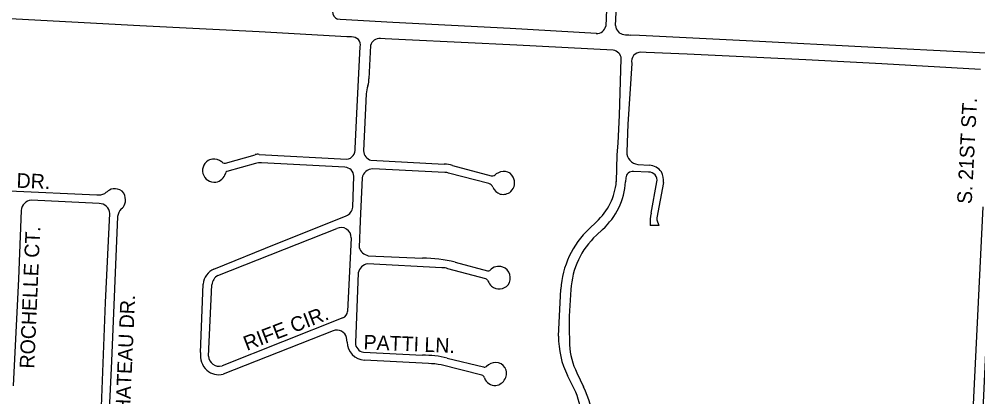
# Model space of a CAD drawing. Extents: x 0 to 712119, y 0 to 761125.
# Drawn here: x 676475 to 679749, y 734022 to 735313 of the extents above; entities that cross this region are included whole.
import ezdxf

# ---------------------------------------------------------------- set-up
doc = ezdxf.new("R2010")
doc.units = 0
doc.layers.add('PAVED ROADS', color=7, linetype='Continuous')
doc.layers.add('street names', color=7, linetype='Continuous')

msp = doc.modelspace()

# ---------------------------------------------------------------- linework, layer by layer
at = {"layer": 'PAVED ROADS'}
for points in [[(678526.4, 736393.1), (678520.1, 736260.8), (678509.7, 736044.8), (678499.8, 735817.7), (678492.8, 735634.3), (678478.3, 735288.8)], [(678511.8, 735291.3), (678521.5, 735494.2), (678528.4, 735689.1), (678542.1, 736009.8), (678560.6, 736369.7), (678561.2, 736392.5)], [(677610.5, 735252), (677594.5, 735252.8), (677295.4, 735269.4), (676887.4, 735289.6), (676422.7, 735314.8), (675962.2, 735340.7), (675716.1, 735353.6), (675706.7, 735353.5)], [(678446.2, 735264.1), (678151.5, 735281), (677751.2, 735301.3), (677571.8, 735311.2), (677562.5, 735313)], [(680517.9, 735157.6), (680412.1, 735163), (680096.6, 735180.2), (679754.6, 735198), (679350.7, 735218.3), (679003.3, 735236.8), (678594, 735256.9), (678562.5, 735258.7)], [(677622.6, 734870.8), (677627.9, 734990.7), (677640.1, 735218.9)], [(677675.1, 735222.8), (677669.7, 735109.3)], [(678503.6, 735206.5), (678175.2, 735224), (677794.8, 735242.7), (677724.7, 735246.2), (677709.2, 735246.8)], [(679161.1, 735173.7), (678756.1, 735193.2), (678616.8, 735199.2), (678598.2, 735200.4)], [(678514.5, 734757.4), (678516.8, 734849.6), (678520.9, 734888.7), (678525, 734985.1), (678531.3, 735177.3)], [(678566.9, 735161.7), (678554.1, 734953.6), (678549.9, 734859.2)], [(679757.7, 735140.8), (679421.2, 735160.4), (679161.1, 735173.7)], [(677660.5, 735057.2), (677651.3, 734862.6)], [(677179.8, 734820.9), (677281.2, 734849.7)], [(677295.2, 734850.7), (677593.9, 734833.9)], [(677676.5, 734830.6), (677926.7, 734817.1)], [(677282.2, 734819.5), (677184.8, 734792.4)], [(677587.7, 734806.5), (677302.5, 734821.3)], [(677929.4, 734788.7), (677682.9, 734801.2)], [(677955.4, 734812.7), (678087.6, 734777.5)], [(678624.2, 734789.8), (678573, 734792.1)], [(678587.5, 734816.2), (678627.3, 734813.3)], [(677614.6, 734670), (677618.5, 734776.5)], [(677646.7, 734770.1), (677639.8, 734623.3), (677636.3, 734532.1)], [(678079.5, 734751), (677941.5, 734786.5)], [(678547, 734770.1), (678545.8, 734757.2)], [(676236.5, 734735.2), (676441, 734725.8), (676740.3, 734712.5)], [(678633.4, 734650.2), (678653.3, 734756.3)], [(678676.1, 734754.2), (678652.9, 734634.2)], [(676748.8, 734682.9), (676516.5, 734694.3)], [(679796.2, 734661.8), (679778, 734245.8), (679760.4, 733855), (679726.8, 733856.8), (679766.8, 734670.9)], [(676482.4, 734659.4), (676472.7, 734425.1), (676455.1, 734058.9)], [(676743.3, 733689), (676756.4, 733989.1), (676770.1, 734344.8), (676784.9, 734648.6)], [(676811.5, 734637.9), (676790.9, 734143.3), (676768.9, 733691.7)], [(677140.3, 734458.8), (677353.4, 734545.1), (677555.6, 734625.3), (677592.2, 734640.1)], [(677153.9, 734436.6), (677559.6, 734596.9)], [(678421.6, 734596.5), (678446.7, 734620.3)], [(678467.3, 734594.3), (678446.7, 734574.3)], [(678660.1, 734608), (678630.3, 734608)], [(677608.7, 734565.6), (677596.7, 734313.1)], [(677667.6, 734504.3), (677852.3, 734496)], [(677919.1, 734463.3), (677665.2, 734476.6)], [(677964.6, 734481.9), (678074.7, 734452.6)], [(677632.7, 734446.1), (677623.4, 734206.6)], [(678069.1, 734424.9), (677939.3, 734459.5)], [(677094.8, 734173.2), (677103.3, 734407.4)], [(677121.4, 734160.6), (677133.7, 734405), (677133.7, 734405)], [(678317.3, 734229.3), (678325.1, 734389.8)], [(678359.6, 734388.5), (678353.5, 734297.1), (678353.4, 734263.6), (678354.4, 734199.7)], [(677581, 734292.2), (677168, 734127.7)], [(677547.8, 734247.5), (677172.3, 734099.1)], [(677595.5, 734208.9), (677593.5, 734224.3)], [(677651.3, 734174.8), (677852.8, 734164)], [(677872.9, 734135.4), (677654.5, 734147.3)], [(677936.8, 734154.4), (678060.6, 734124.2)], [(678054.9, 734096.1), (677916.6, 734130.8)], [(678380, 734104), (678402.5, 734055.5)], [(678376.3, 734037.9), (678347.8, 734094.3)]]:
    msp.add_lwpolyline(points, dxfattribs=at)
for centre, radius, start, end in [((677572.7, 735339), 27.9, 180.3349, 248.5933), ((678447.7, 735295.3), 31.2, 267.1926, 348.1397), ((678544.1, 735292.4), 32.2, 181.918, 263.5937), ((677613, 735224.5), 27.7, 348.3148, 95.1971), ((678566.2, 735454.6), 196, 262.4426, 268.9093), ((677706.6, 735214.2), 32.6, 85.4112, 164.697), ((678499.8, 735175.2), 31.6, 3.9473, 83.1738), ((678599, 735167.7), 32.6, 91.3168, 190.607), ((677736.9, 735056.2), 76.4, 157.447, 179.2055), ((677613.4, 735105.1), 56.5, 339.7196, 4.2843), ((677589.4, 734867.1), 33.5, 277.7539, 6.3106), ((677687.2, 734864.9), 36, 183.7691, 252.6987), ((678593.8, 734859.6), 43.9, 180.5669, 261.7872), ((677141.4, 734795.4), 39.9, 111.1271, 278.5408), ((677140.1, 734798.4), 36.6, 58.0347, 111.0622), ((677038.7, 734635), 229, 54.8087, 58.1439), ((677291, 734812.8), 38.2, 83.6876, 104.7848), ((677176.6, 734832.5), 12, 239.9834, 285.4039), ((677187.5, 734784.9), 7.95, 109.2041, 176.583), ((677297.3, 734762.3), 59.2, 84.9412, 104.7657), ((677586.1, 734774), 32.5, 4.336, 87.213), ((677682.7, 734764.8), 36.4, 89.7708, 171.6694), ((677926.4, 734719.3), 97.8, 72.7299, 89.7836), ((678132.3, 734742.6), 49.8, 85.8401, 124.2307), ((678130.9, 734758.2), 34.5, 25.1714, 81.6369), ((678569.9, 734769.5), 22.8, 81.9987, 178.6681), ((678624.9, 734760.8), 52.6, 34.4615, 87.3945), ((678612.2, 734759.5), 64, 355.2716, 29.0077), ((677140.5, 734795.7), 40.3, 279.6535, 345.169), ((677930.7, 734761.9), 26.8, 66.2988, 92.8428), ((678090.3, 734795.8), 18.5, 261.7611, 319.4695), ((678127.6, 734753.4), 39.6, 312.0469, 29.4106), ((678625.8, 734761.8), 28.1, 348.7031, 93.2582), ((677229.8, 734101), 770.1, 125.4285, 126.8725), ((676801.1, 734697.1), 36.1, 74.4209, 119.3553), ((676805, 734699.6), 32.8, 18.1322, 79.8795), ((678072.9, 734730.7), 21.3, 21.9061, 72.0166), ((678129.1, 734752.4), 38.9, 200.6092, 253.1778), ((678304.2, 734776.2), 211.1, 312.4289, 354.9119), ((678310.9, 734770.1), 235.2, 311.6639, 356.8724), ((676520.9, 734655.9), 38.6, 96.5284, 174.8126), ((676747.8, 734752), 40.1, 259.1995, 299.6591), ((676791.8, 734695.5), 46.6, 342.616, 17.8323), ((678127.7, 734753.7), 39.8, 255.6645, 311.6554), ((676747.6, 734645.5), 37.4, 4.7112, 88.2075), ((676868.8, 734627.8), 58.2, 141.0907, 170.0177), ((676806.7, 734690.2), 30.8, 303.0823, 343.7941), ((677574.7, 734676.6), 40.5, 295.6033, 350.6129), ((678758.9, 734620), 129.1, 166.4746, 185.319), ((678701.7, 734633.7), 48.9, 179.4253, 211.6444), ((677575.4, 734567.4), 33.4, 356.8227, 118.1445), ((678635.4, 734370.8), 310.9, 133.4632, 176.5083), ((678630.3, 734374.9), 271.1, 132.6523, 177.1187), ((677675.9, 734545.2), 41.7, 198.2905, 258.4929), ((677850.9, 734028.3), 467.6, 75.9251, 89.8316), ((677673.4, 734435.3), 42.1, 101.2998, 165.1892), ((677921.3, 734420), 43.4, 65.5401, 92.8717), ((678113.2, 734427), 40.9, 70.9032, 138.7656), ((678112.5, 734428.1), 40.1, 324.3351, 69.4219), ((677167.9, 734399.9), 65, 115.0892, 173.3401), ((677172.6, 734402.4), 39, 118.5894, 176.2542), ((678077.6, 734458.9), 6.87, 245.5469, 314.8215), ((678065, 734413.8), 11.8, 20.3594, 69.7437), ((678129.1, 734441.4), 58, 203.8948, 225.8251), ((678114.2, 734432.8), 41.7, 232.1948, 317.7314), ((677569.8, 734317), 27.2, 294.3686, 351.7136), ((677560.4, 734215.7), 34.2, 14.6667, 111.4718), ((677656.5, 734208.3), 61, 179.4152, 268.1598), ((677655.2, 734206.4), 31.8, 179.6492, 262.9398), ((678610.6, 734224.7), 293.4, 179.1018, 206.379), ((677163.2, 734163.4), 69.1, 171.8273, 226.6483), ((678590.9, 734211.7), 236.8, 182.8925, 207.0466), ((677158.6, 734163.7), 37.3, 184.7442, 284.6484), ((677856, 733820.8), 343.3, 76.3926, 90.5349), ((678101.3, 734098.8), 40.3, 35.0882, 139.3436), ((677157.1, 734158.8), 61.6, 227.8952, 284.3039), ((677875.4, 733946.4), 189, 77.4118, 90.7729), ((678064.4, 734138.1), 14.5, 254.6295, 295.8463), ((678097.2, 734102.3), 42, 277.7787, 27.918), ((678052.1, 734084.4), 11.9, 9.3474, 76.54), ((678100.5, 734099.5), 38.9, 199.7746, 273.5015), ((677909.5, 733869.3), 496.3, 8.359, 19.8552), ((678154, 733926.7), 279.9, 1.638, 27.4142)]:
    msp.add_arc(centre, radius, start, end, dxfattribs=at)

# ---------------------------------------------------------------- texts
at = {"layer": 'street names'}
for s, rotation, p in [('S. 21ST ST.', 87.0105, (679727.8, 734680.2)), ('CHATEAU DR.', 357.6139, (676127.7, 734751)), ('ROCHELLE CT.', 87.5398, (676526.6, 734117.7)), ('CHATEAU DR.', 87.4556, (676851.5, 733917.2)), ('RIFE CIR.', 21.0211, (677252.8, 734178.7)), ('PATTI LN.', 357.7378, (677650.5, 734184.1))]:
    msp.add_text(s, height=50, rotation=rotation, dxfattribs=at).set_placement(p)

doc.saveas('drawing.dxf')
